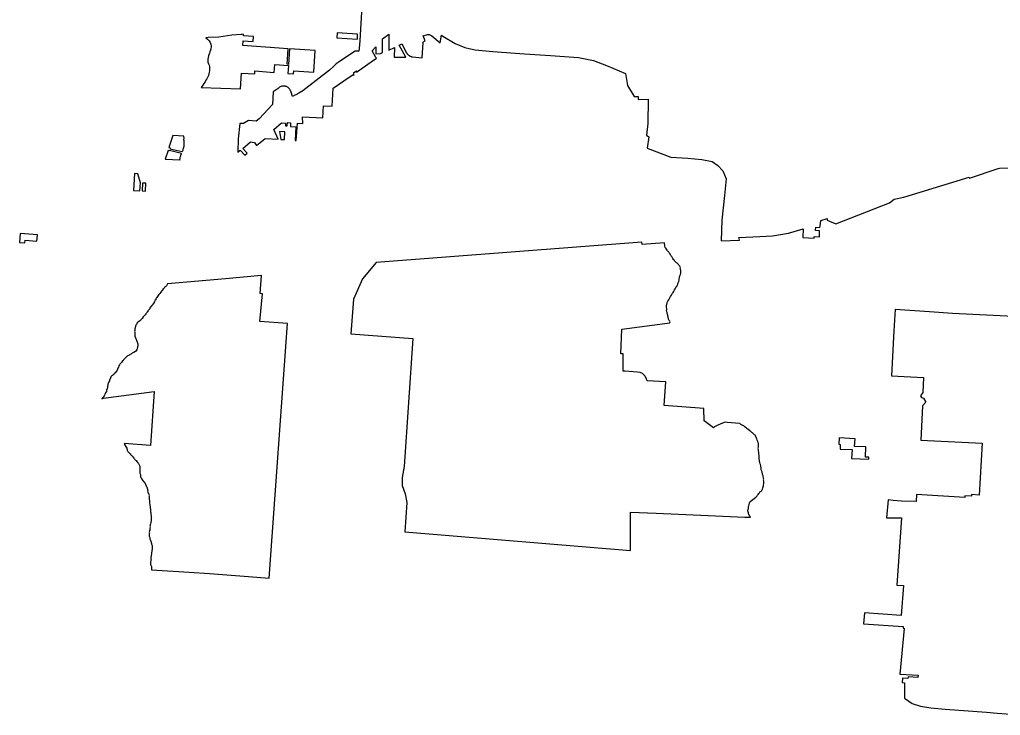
# Model space of a CAD drawing. Extents: x 1674899 to 2057726, y 653888 to 988278.
# Drawn here: x 1838819 to 1879943, y 703836 to 733013 of the extents above; entities that cross this region are included whole.
import ezdxf

# ---------------------------------------------------------------- set-up
doc = ezdxf.new("R2010")
doc.units = 0
doc.layers.add('GM_X_Corporation', color=7, linetype='Continuous')

msp = doc.modelspace()

# ---------------------------------------------------------------- linework, layer by layer
at = {"layer": 'GM_X_Corporation'}
for points in [[(1853172, 733570), (1853086, 732132), (1853081, 732132), (1853070, 731954), (1853044, 731688), (1852887, 731696), (1852698, 731568), (1852221, 731244), (1852091, 731158), (1851992, 731060), (1851809, 730899), (1851260, 730463), (1850695, 730031), (1850532, 729933), (1850403, 729860), (1850353, 729838), (1850258, 729792), (1850203, 729968), (1850185, 730018), (1850181, 730032), (1850163, 730066), (1850155, 730084), (1850137, 730106), (1850112, 730135), (1850074, 730167), (1850053, 730181), (1850032, 730193), (1850009, 730204), (1849985, 730212), (1849961, 730219), (1849923, 730226), (1849887, 730227), (1849862, 730226), (1849838, 730223), (1849813, 730218), (1849789, 730211), (1849766, 730202), (1849743, 730191), (1849722, 730179), (1849692, 730158), (1849655, 730131), (1849450, 729986), (1849418, 729451), (1848859, 728851), (1848734, 728761), (1848423, 728788), (1848203, 728658), (1848049, 728663), (1847987, 728011), (1847965, 727448), (1848073, 727535), (1848258, 727326), (1848359, 727417), (1848175, 727612), (1848499, 727887), (1848668, 727864), (1848757, 727734), (1849116, 728029), (1849654, 727998), (1849474, 728404), (1849804, 728681), (1849968, 728672), (1849962, 728560), (1850042, 728555), (1850051, 728693), (1850181, 728685), (1850171, 728532), (1850405, 728518), (1850369, 727949), (1850420, 727948), (1850464, 728668), (1850691, 728653), (1850678, 728938), (1851537, 728896), (1851561, 729395), (1851931, 729377), (1851968, 730132), (1852417, 730444), (1852807, 730714), (1852829, 730672), (1852839, 730797), (1852902, 730840), (1852945, 730871), (1852940, 730806), (1853563, 731241), (1853780, 731400), (1853760, 731423), (1853600, 731701), (1853758, 731875), (1853762, 731580), (1853946, 731587), (1854028, 731638), (1854028, 732201), (1854304, 732409), (1854304, 731729), (1854537, 731850), (1854530, 731441), (1854978, 731434), (1855009, 731432), (1854740, 731938), (1854846, 731994), (1855046, 731618), (1855064, 731589), (1855076, 731572), (1855092, 731552), (1855108, 731536), (1855128, 731518), (1855150, 731502), (1855167, 731492), (1855181, 731484), (1855202, 731474), (1855230, 731464), (1855250, 731459), (1855271, 731454), (1855293, 731452), (1855696, 731417), (1855739, 732044), (1855726, 732065), (1855828, 732119), (1855736, 732328), (1855922, 732392), (1855997, 732385), (1856102, 732338), (1856450, 732046), (1856509, 732365), (1856564, 732325), (1857080, 732014), (1857490, 731837), (1857725, 731793), (1857921, 731749), (1858664, 731675), (1859985, 731584), (1861083, 731505), (1862252, 731423), (1862877, 731296), (1863430, 731093), (1864230, 730749), (1864313, 730253), (1864593, 729789), (1864761, 729784), (1864758, 729669), (1865180, 729684), (1865156, 728660), (1865109, 728163), (1865208, 728102), (1865137, 727623), (1866120, 727243), (1866836, 727200), (1867419, 727151), (1867855, 727070), (1868090, 726901), (1868300, 726674), (1868440, 726342), (1868375, 725640), (1868262, 724609), (1868232, 723735), (1869002, 723768), (1868979, 723878), (1869851, 723924), (1870387, 723951), (1871060, 724057), (1871679, 724233), (1871659, 723882), (1872135, 723854), (1872139, 723921), (1872358, 723910), (1872361, 724161), (1872191, 724170), (1872204, 724303), (1872372, 724293), (1872381, 724358), (1872408, 724584), (1872680, 724666), (1872676, 724604), (1873050, 724448), (1875293, 725336), (1875492, 725484), (1875889, 725561), (1878632, 726412), (1878650, 726365), (1879856, 726768), (1879904, 726784), (1880802, 726800)], [(1881059, 720539), (1877939, 720690), (1876972, 720757), (1875526, 720860), (1875481, 719968), (1875466, 719693), (1875374, 718075), (1876713, 717999), (1876689, 717372), (1876599, 717241), (1876642, 717166), (1876721, 717138), (1876822, 716965), (1876681, 716823), (1876611, 715375), (1879184, 715250), (1879057, 713077), (1878734, 713096), (1878729, 713026), (1878455, 713047), (1878449, 712966), (1876421, 713092), (1876410, 712802), (1875792, 712825), (1875451, 712849), (1875234, 712869), (1875173, 712127), (1875399, 712117), (1875799, 712114), (1875596, 709298), (1875876, 709278), (1875786, 708030), (1874241, 708141), (1874202, 707681), (1875869, 707557), (1875865, 707490), (1875915, 707486), (1875729, 705562), (1876493, 705528), (1876486, 705425), (1876074, 705454), (1876069, 705377), (1875839, 705391), (1875827, 705208), (1875916, 705203), (1875916, 704563), (1875964, 704532), (1876243, 704328), (1876598, 704224), (1877024, 704147), (1877628, 704097), (1879365, 703965), (1879804, 703931), (1881129, 703836)]]:
    msp.add_lwpolyline(points, dxfattribs=at)
for points in [[(1852129, 732452), (1852118, 732250), (1852983, 732197), (1852991, 732401)], [(1846629, 732249), (1846694, 732195), (1846768, 732127), (1846811, 732057), (1846837, 731983), (1846845, 731914), (1846845, 731860), (1846836, 731807), (1846823, 731737), (1846800, 731661), (1846782, 731608), (1846751, 731537), (1846734, 731491), (1846722, 731422), (1846716, 731356), (1846715, 731228), (1846736, 731165), (1846761, 731100), (1846778, 731044), (1846782, 730986), (1846784, 730918), (1846780, 730864), (1846769, 730810), (1846753, 730739), (1846740, 730663), (1846714, 730607), (1846674, 730533), (1846630, 730471), (1846593, 730403), (1846546, 730334), (1846497, 730269), (1846426, 730169), (1848081, 730106), (1848122, 730767), (1848677, 730734), (1848684, 730859), (1849499, 730801), (1849519, 731124), (1850089, 731085), (1850071, 730749), (1850308, 730734), (1850317, 730868), (1851162, 730811), (1851214, 731717), (1850133, 731785), (1850093, 731136), (1850033, 731140), (1850074, 731790), (1848183, 731924), (1848190, 732129), (1848614, 732101), (1848628, 732305), (1848204, 732334), (1848208, 732393), (1848130, 732396), (1848128, 732386), (1847723, 732366), (1847170, 732276), (1846727, 732259)], [(1849767, 727991), (1849923, 727982), (1849946, 728313), (1849719, 728317)], [(1845239, 728157), (1845079, 727652), (1845137, 727637), (1845125, 727598), (1845641, 727481), (1845660, 727508), (1845673, 727535), (1845673, 727562), (1845678, 727593), (1845687, 727624), (1845714, 727705), (1845714, 727732), (1845714, 727790), (1845723, 727843), (1845723, 727870), (1845718, 727897), (1845718, 727924), (1845709, 727978), (1845709, 728005), (1845714, 728031), (1845714, 728058), (1845705, 728085), (1845698, 728125)], [(1844928, 727160), (1845542, 727128), (1845544, 727137), (1845539, 727164), (1845544, 727195), (1845548, 727222), (1845557, 727249), (1845571, 727275), (1845580, 727302), (1845584, 727334), (1845607, 727404), (1845104, 727520), (1845101, 727514), (1845043, 727529)], [(1843588, 725852), (1843863, 725838), (1843881, 726168), (1843775, 726550), (1843632, 726555)], [(1843958, 725831), (1844092, 725820), (1844114, 726152), (1843974, 726161)], [(1838819, 723663), (1839037, 723649), (1839045, 723762), (1839543, 723727), (1839565, 723992), (1838848, 724043)], [(1853770, 722829), (1853193, 722137), (1852817, 721295), (1852704, 719841), (1855309, 719646), (1854937, 714267), (1854865, 713813), (1854855, 713472), (1854981, 713123), (1855053, 712757), (1854973, 711528), (1864435, 710746), (1864435, 712352), (1865511, 712311), (1867693, 712213), (1869223, 712154), (1869465, 712154), (1869451, 712182), (1869429, 712211), (1869386, 712297), (1869379, 712325), (1869358, 712411), (1869358, 712440), (1869365, 712476), (1869379, 712511), (1869379, 712597), (1869393, 712626), (1869422, 712740), (1869436, 712776), (1869451, 712805), (1869622, 712934), (1869694, 712991), (1869715, 713019), (1869751, 713048), (1869765, 713077), (1869787, 713105), (1869815, 713134), (1869837, 713163), (1869858, 713191), (1869873, 713220), (1869909, 713241), (1869937, 713270), (1869959, 713299), (1869973, 713327), (1869987, 713384), (1870002, 713427), (1870009, 713456), (1870009, 713485), (1870030, 713570), (1870023, 713599), (1870030, 713628), (1870030, 713656), (1870016, 713714), (1870023, 713742), (1870009, 713771), (1870009, 713799), (1869994, 713857), (1869994, 713885), (1869980, 713914), (1869973, 713943), (1869966, 713978), (1869959, 714007), (1869951, 714043), (1869944, 714071), (1869930, 714107), (1869916, 714136), (1869916, 714236), (1869901, 714265), (1869894, 714300), (1869880, 714358), (1869866, 714386), (1869851, 714443), (1869844, 714479), (1869837, 714508), (1869837, 714536), (1869830, 714565), (1869830, 714594), (1869823, 714622), (1869823, 714744), (1869815, 714773), (1869808, 714808), (1869808, 714866), (1869794, 714923), (1869794, 714951), (1869787, 714980), (1869794, 715009), (1869787, 715037), (1869801, 715094), (1869801, 715123), (1869794, 715152), (1869801, 715180), (1869801, 715238), (1869787, 715266), (1869773, 715323), (1869758, 715352), (1869751, 715381), (1869737, 715438), (1869679, 715552), (1869658, 715581), (1869629, 715603), (1869601, 715631), (1869579, 715660), (1869551, 715681), (1869515, 715696), (1869472, 715753), (1869443, 715774), (1869357, 715839), (1869329, 715846), (1869293, 715874), (1869236, 715917), (1869179, 715975), (1869150, 715996), (1869064, 716039), (1869022, 716070), (1868483, 716114), (1868401, 716130), (1868218, 716062), (1868073, 715993), (1867954, 715933), (1867915, 715901), (1867516, 716188), (1867504, 716702), (1865841, 716826), (1865915, 717820), (1865135, 717872), (1865093, 717979), (1865038, 718073), (1864978, 718135), (1864932, 718170), (1864840, 718211), (1864731, 718228), (1864549, 718237), (1864205, 718264), (1864129, 718276), (1864132, 718993), (1864023, 718999), (1864077, 720035), (1866088, 720299), (1866088, 720312), (1866095, 720339), (1866088, 720366), (1866061, 720393), (1866041, 720420), (1866028, 720447), (1866028, 720474), (1866014, 720501), (1866014, 720529), (1866000, 720583), (1865994, 720617), (1865987, 720657), (1865973, 720691), (1865973, 720725), (1865960, 720759), (1865946, 720813), (1865953, 720840), (1865953, 720894), (1865946, 720948), (1865940, 720975), (1865940, 721009), (1865946, 721036), (1865960, 721070), (1865960, 721097), (1865967, 721124), (1865973, 721151), (1865980, 721178), (1866000, 721212), (1866041, 721266), (1866082, 721348), (1866102, 721375), (1866116, 721402), (1866156, 721456), (1866197, 721537), (1866217, 721571), (1866244, 721605), (1866251, 721632), (1866271, 721659), (1866285, 721686), (1866305, 721720), (1866325, 721747), (1866352, 721801), (1866373, 721828), (1866393, 721862), (1866400, 721889), (1866413, 721916), (1866413, 721943), (1866427, 721970), (1866440, 722004), (1866454, 722031), (1866468, 722085), (1866474, 722119), (1866481, 722146), (1866488, 722194), (1866488, 722221), (1866501, 722248), (1866501, 722275), (1866522, 722302), (1866535, 722329), (1866528, 722356), (1866542, 722383), (1866542, 722410), (1866542, 722437), (1866542, 722465), (1866549, 722498), (1866535, 722525), (1866528, 722559), (1866522, 722586), (1866528, 722613), (1866501, 722668), (1866481, 722695), (1866467, 722722), (1866440, 722749), (1866413, 722769), (1866386, 722796), (1866359, 722817), (1866339, 722844), (1866271, 722911), (1866258, 722938), (1866231, 722959), (1866210, 722993), (1866190, 723020), (1866176, 723047), (1866156, 723074), (1866143, 723108), (1866122, 723135), (1866115, 723162), (1866088, 723182), (1866082, 723209), (1866055, 723236), (1866034, 723263), (1866007, 723290), (1865987, 723317), (1865973, 723345), (1865912, 723426), (1865892, 723460), (1865879, 723514), (1865879, 723568), (1865865, 723595), (1865865, 723656), (1864918, 723584), (1864915, 723684)], [(1842337, 717133), (1844461, 717422), (1844313, 715153), (1843208, 715232), (1843222, 715191), (1843320, 715045), (1843320, 715015), (1843329, 714986), (1843329, 714957), (1843339, 714928), (1843359, 714899), (1843388, 714879), (1843407, 714850), (1843436, 714821), (1843466, 714801), (1843475, 714772), (1843495, 714743), (1843524, 714733), (1843534, 714704), (1843563, 714674), (1843602, 714616), (1843631, 714596), (1843651, 714567), (1843680, 714538), (1843709, 714519), (1843738, 714489), (1843777, 714431), (1843797, 714402), (1843816, 714372), (1843826, 714343), (1843846, 714314), (1843855, 714285), (1843855, 714168), (1843865, 714139), (1843865, 713992), (1843875, 713963), (1843894, 713905), (1843894, 713846), (1843904, 713817), (1843924, 713788), (1843933, 713759), (1844011, 713642), (1844041, 713622), (1844079, 713564), (1844099, 713534), (1844128, 713447), (1844148, 713417), (1844196, 713271), (1844187, 713242), (1844216, 713154), (1844235, 713125), (1844235, 713096), (1844245, 713067), (1844235, 713037), (1844245, 713008), (1844245, 712979), (1844255, 712950), (1844255, 712891), (1844265, 712862), (1844265, 712745), (1844284, 712667), (1844284, 712638), (1844294, 712609), (1844294, 712521), (1844304, 712492), (1844304, 712463), (1844313, 712433), (1844313, 712375), (1844323, 712336), (1844323, 712248), (1844333, 712219), (1844333, 712190), (1844333, 712160), (1844342, 712131), (1844333, 712102), (1844333, 711985), (1844323, 711956), (1844323, 711927), (1844304, 711868), (1844294, 711829), (1844294, 711800), (1844284, 711771), (1844294, 711741), (1844274, 711683), (1844284, 711654), (1844274, 711625), (1844274, 711595), (1844255, 711566), (1844265, 711537), (1844255, 711498), (1844265, 711469), (1844255, 711439), (1844255, 711352), (1844265, 711322), (1844274, 711293), (1844284, 711264), (1844284, 711235), (1844294, 711206), (1844313, 711176), (1844323, 711137), (1844352, 711050), (1844352, 711020), (1844372, 710962), (1844372, 710874), (1844372, 710787), (1844362, 710757), (1844362, 710699), (1844352, 710670), (1844352, 710640), (1844342, 710611), (1844342, 710582), (1844333, 710553), (1844333, 710494), (1844323, 710465), (1844323, 710436), (1844323, 710406), (1844333, 710377), (1844323, 710348), (1844323, 710319), (1844304, 710260), (1844304, 710231), (1844313, 710192), (1844313, 710163), (1844342, 710075), (1844342, 710007), (1844352, 709978), (1844352, 709948), (1844352, 709935), (1845930, 709838), (1846777, 709789), (1848418, 709655), (1849283, 709587), (1850045, 720270), (1848895, 720350), (1849000, 721518), (1848903, 721522), (1848959, 722281), (1847451, 722146), (1845017, 721929), (1845007, 721909), (1844986, 721877), (1844975, 721846), (1844944, 721825), (1844912, 721793), (1844881, 721762), (1844870, 721731), (1844839, 721720), (1844797, 721657), (1844765, 721626), (1844744, 721584), (1844703, 721521), (1844661, 721489), (1844577, 721363), (1844545, 721332), (1844535, 721300), (1844524, 721269), (1844493, 721237), (1844472, 721175), (1844451, 721143), (1844419, 721101), (1844377, 721038), (1844346, 721017), (1844283, 720923), (1844272, 720891), (1844251, 720860), (1844230, 720828), (1844199, 720797), (1844189, 720765), (1844157, 720734), (1844136, 720703), (1844105, 720671), (1844084, 720640), (1844052, 720608), (1844031, 720577), (1844000, 720545), (1843958, 720482), (1843905, 720430), (1843884, 720398), (1843842, 720367), (1843811, 720356), (1843748, 720293), (1843727, 720262), (1843716, 720230), (1843695, 720199), (1843643, 720042), (1843643, 719979), (1843633, 719937), (1843643, 719905), (1843643, 719874), (1843654, 719842), (1843654, 719737), (1843675, 719675), (1843695, 719643), (1843769, 719423), (1843769, 719391), (1843769, 719328), (1843758, 719297), (1843758, 719265), (1843748, 719234), (1843748, 719202), (1843737, 719171), (1843695, 719108), (1843633, 719066), (1843601, 719056), (1843570, 719035), (1843538, 719024), (1843507, 719003), (1843412, 718940), (1843381, 718930), (1843339, 718909), (1843181, 718751), (1843161, 718720), (1843129, 718699), (1843087, 718636), (1843056, 718605), (1843024, 718563), (1843014, 718531), (1842982, 718500), (1842961, 718437), (1842940, 718395), (1842930, 718353), (1842909, 718311), (1842846, 718216), (1842814, 718195), (1842804, 718164), (1842762, 718132), (1842720, 718090), (1842678, 718059), (1842646, 718028), (1842626, 717996), (1842626, 717965), (1842605, 717933), (1842594, 717891), (1842584, 717860), (1842563, 717828), (1842552, 717797), (1842531, 717755), (1842521, 717723), (1842521, 717681), (1842510, 717639), (1842510, 717608), (1842500, 717576), (1842489, 717545), (1842489, 717514), (1842468, 717482), (1842468, 717451), (1842458, 717419), (1842426, 717356), (1842405, 717325), (1842384, 717262), (1842363, 717230), (1842332, 717188), (1842290, 717146), (1842269, 717115)], [(1873165, 715203), (1873225, 715201), (1873218, 715003), (1873729, 714985), (1873700, 714611), (1874429, 714585), (1874431, 714658), (1874281, 714663), (1874296, 715093), (1873824, 715110), (1873854, 715433), (1873181, 715472)]]:
    msp.add_lwpolyline(points, close=True, dxfattribs=at)

doc.saveas('drawing.dxf')
